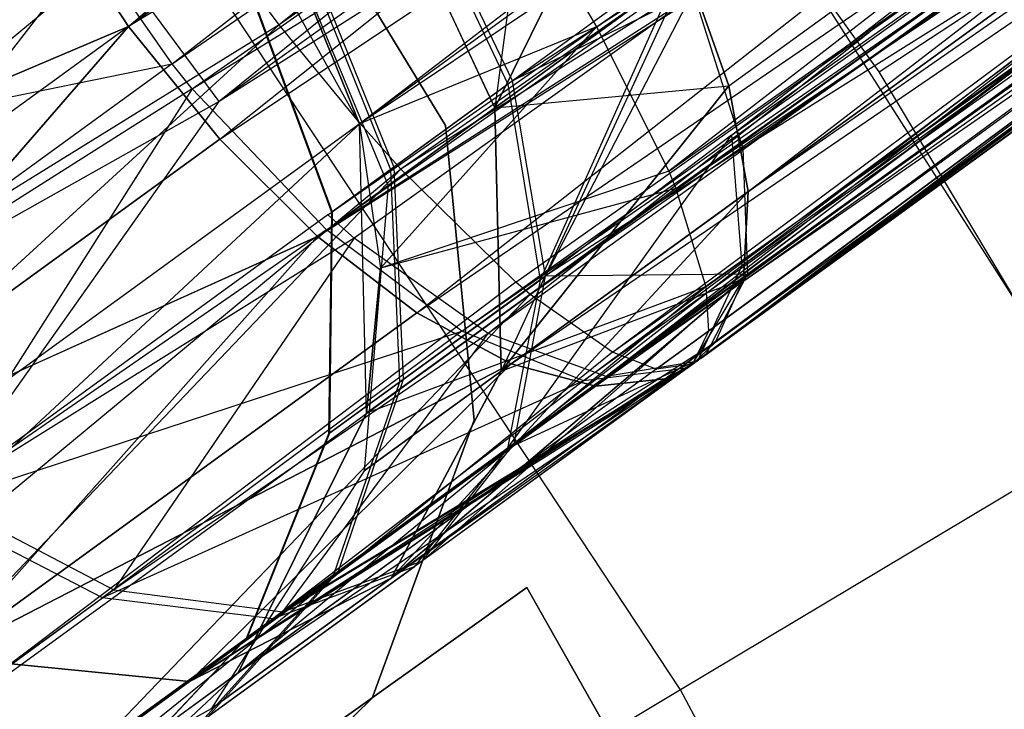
# Model space of a CAD drawing. Extents: x 0.3 to 7.1, y -3.38 to 3.38.
# Tile 529 of 604: x 4.95 to 5.11, y 0.81 to 0.93. Entities that reach past the tile are written whole.
import ezdxf

# ---------------------------------------------------------------- set-up
doc = ezdxf.new("R2010")
doc.units = 0
doc.header["$LTSCALE"] = 2.54
doc.layers.get('0').update_dxf_attribs({"linetype": 'CONTINUOUS'})

# ---------------------------------------------------------------- blocks, each defined once
blk = doc.blocks.new('SINGLES_AVVSTL_STL')
at = {"color": 0}
for p, q in [((4.96816, 0.92406, 20.07306), (5.38715, 1.28592, 19.74558)), ((4.96816, 0.92406, 20.07306), (5.38715, 1.28592, 19.74558)), ((5.06744, 0.91423, 20.23123), (5.53517, 1.25405, 19.87401)), ((5.06744, 0.91423, 20.23123), (5.53517, 1.25405, 19.87401)), ((5.06744, 0.91423, 20.45764), (5.53517, 1.25405, 20.81486)), ((5.06744, 0.91423, 20.45764), (5.53517, 1.25405, 20.81486)), ((5.07061, 0.89677, 20.2149), (5.53517, 1.25405, 19.87401)), ((5.07061, 0.89677, 20.2149), (5.53517, 1.25405, 19.87401)), ((5.07061, 0.89677, 20.47396), (5.53517, 1.25405, 20.81486)), ((5.07061, 0.89677, 20.47396), (5.53517, 1.25405, 20.81486)), ((5.40445, 1.25078, 55.337), (4.98312, 0.91167, 55.00088)), ((5.40445, 1.25078, 55.337), (4.98312, 0.91167, 55.00088)), ((5.06787, 0.9061, 54.60251), (5.5141, 1.25158, 54.27516)), ((5.06787, 0.9061, 54.60251), (5.5141, 1.25158, 54.27516)), ((5.40874, 1.24416, 19.73658), (4.96816, 0.92406, 20.07306)), ((5.40874, 1.24416, 19.73658), (4.96816, 0.92406, 20.07306)), ((4.96816, 0.92406, 20.61581), (5.40874, 1.24416, 20.95229)), ((4.96816, 0.92406, 20.61581), (5.40874, 1.24416, 20.95229)), ((4.98323, 0.90543, 20.07569), (5.40874, 1.24416, 19.73658)), ((4.98323, 0.90543, 20.07569), (5.40874, 1.24416, 19.73658)), ((5.04554, 0.92399, 61.51375), (5.49943, 1.24092, 61.17368)), ((5.04554, 0.92399, 61.51375), (5.49943, 1.24092, 61.17368)), ((5.49943, 1.24092, 61.17368), (5.05747, 0.90016, 61.49429)), ((5.49943, 1.24092, 61.17368), (5.05747, 0.90016, 61.49429)), ((4.97536, 0.91789, 54.44905), (5.38642, 1.23768, 54.13054)), ((4.97536, 0.91789, 54.44905), (5.38642, 1.23768, 54.13054)), ((5.37263, 1.22767, 61.02822), (4.99304, 0.92432, 61.32577)), ((5.37263, 1.22767, 61.02822), (4.99304, 0.92432, 61.32577)), ((5.42403, 1.22641, 55.33508), (4.98312, 0.91167, 55.00088)), ((5.42403, 1.22641, 55.33508), (4.98312, 0.91167, 55.00088)), ((5.06787, 0.9061, 54.60251), (5.51694, 1.22389, 54.25703)), ((5.06787, 0.9061, 54.60251), (5.51694, 1.22389, 54.25703)), ((5.06957, 0.88452, 54.57681), (5.51694, 1.22389, 54.25703)), ((5.06957, 0.88452, 54.57681), (5.51694, 1.22389, 54.25703)), ((5.05684, 0.86579, 20.53625), (5.53145, 1.21774, 20.84582)), ((5.05684, 0.86579, 20.53625), (5.53145, 1.21774, 20.84582)), ((5.06143, 0.86822, 20.16352), (5.53145, 1.21774, 19.84305)), ((5.06143, 0.86822, 20.16352), (5.53145, 1.21774, 19.84305)), ((5.06143, 0.86822, 20.52535), (5.53145, 1.21774, 20.84582)), ((5.06143, 0.86822, 20.52535), (5.53145, 1.21774, 20.84582)), ((5.53145, 1.21774, 20.84582), (5.06515, 0.87183, 20.51445)), ((5.53145, 1.21774, 20.84582), (5.06515, 0.87183, 20.51445)), ((5.06984, 0.88236, 20.1956), (5.53145, 1.21774, 19.84305)), ((5.06984, 0.88236, 20.1956), (5.53145, 1.21774, 19.84305)), ((5.06984, 0.88236, 20.49327), (5.53145, 1.21774, 20.84582)), ((5.06984, 0.88236, 20.49327), (5.53145, 1.21774, 20.84582)), ((5.07061, 0.89677, 20.2149), (5.53145, 1.21774, 19.84305)), ((5.07061, 0.89677, 20.2149), (5.53145, 1.21774, 19.84305)), ((5.07061, 0.89677, 20.47396), (5.53145, 1.21774, 20.84582)), ((5.07061, 0.89677, 20.47396), (5.53145, 1.21774, 20.84582)), ((4.97536, 0.91789, 54.44905), (5.40599, 1.2133, 54.13249)), ((4.97536, 0.91789, 54.44905), (5.40599, 1.2133, 54.13249)), ((4.97867, 0.91376, 54.44963), (5.40599, 1.2133, 54.13249)), ((4.97867, 0.91376, 54.44963), (5.40599, 1.2133, 54.13249)), ((5.05747, 0.90016, 61.49429), (5.50238, 1.21331, 61.15543)), ((5.05747, 0.90016, 61.49429), (5.50238, 1.21331, 61.15543)), ((5.05866, 0.89728, 61.49102), (5.50238, 1.21331, 61.15543)), ((5.05866, 0.89728, 61.49102), (5.50238, 1.21331, 61.15543)), ((5.44178, 1.21073, 20.94329), (4.96816, 0.92406, 20.61581)), ((5.44178, 1.21073, 20.94329), (4.96816, 0.92406, 20.61581)), ((4.98323, 0.90543, 20.07569), (5.44178, 1.21073, 19.74558)), ((4.98323, 0.90543, 20.07569), (5.44178, 1.21073, 19.74558)), ((4.98323, 0.90543, 20.61318), (5.44178, 1.21073, 20.94329)), ((4.98323, 0.90543, 20.61318), (5.44178, 1.21073, 20.94329)), ((4.99942, 0.88933, 20.08342), (5.44178, 1.21073, 19.74558)), ((4.99942, 0.88933, 20.08342), (5.44178, 1.21073, 19.74558)), ((4.99942, 0.88933, 20.60545), (5.44178, 1.21073, 20.94329)), ((4.99942, 0.88933, 20.60545), (5.44178, 1.21073, 20.94329)), ((5.01581, 0.87671, 20.09581), (5.44178, 1.21073, 19.74558)), ((5.01581, 0.87671, 20.09581), (5.44178, 1.21073, 19.74558)), ((5.44891, 1.20616, 55.32462), (4.98312, 0.91167, 55.00088)), ((5.44891, 1.20616, 55.32462), (4.98312, 0.91167, 55.00088)), ((5.00111, 0.89291, 54.99293), (5.44891, 1.20616, 55.32462)), ((5.00111, 0.89291, 54.99293), (5.44891, 1.20616, 55.32462)), ((5.44891, 1.20616, 55.32462), (5.00546, 0.88904, 54.99012)), ((5.44891, 1.20616, 55.32462), (5.00546, 0.88904, 54.99012)), ((5.44891, 1.20616, 55.32462), (5.02764, 0.8733, 54.97045)), ((5.44891, 1.20616, 55.32462), (5.02764, 0.8733, 54.97045)), ((5.39219, 1.20328, 61.03018), (4.99304, 0.92432, 61.32577)), ((5.39219, 1.20328, 61.03018), (4.99304, 0.92432, 61.32577)), ((5.39219, 1.20328, 61.03018), (5.00643, 0.90801, 61.33123)), ((5.39219, 1.20328, 61.03018), (5.00643, 0.90801, 61.33123)), ((5.06231, 0.86891, 54.54262), (5.51181, 1.20198, 54.23493)), ((5.06231, 0.86891, 54.54262), (5.51181, 1.20198, 54.23493)), ((5.06957, 0.88452, 54.57681), (5.51181, 1.20198, 54.23493)), ((5.06957, 0.88452, 54.57681), (5.51181, 1.20198, 54.23493)), ((5.03143, 0.8683, 20.57673), (5.51107, 1.19581, 20.88316)), ((5.03143, 0.8683, 20.57673), (5.51107, 1.19581, 20.88316)), ((5.04538, 0.86459, 20.13144), (5.51107, 1.19581, 19.8057)), ((5.04538, 0.86459, 20.13144), (5.51107, 1.19581, 19.8057)), ((5.04538, 0.86459, 20.55742), (5.51107, 1.19581, 20.88316)), ((5.04538, 0.86459, 20.55742), (5.51107, 1.19581, 20.88316)), ((5.05684, 0.86579, 20.15262), (5.51107, 1.19581, 19.8057)), ((5.05684, 0.86579, 20.15262), (5.51107, 1.19581, 19.8057)), ((5.05684, 0.86579, 20.53625), (5.51107, 1.19581, 20.88316)), ((5.05684, 0.86579, 20.53625), (5.51107, 1.19581, 20.88316)), ((5.06143, 0.86822, 20.16352), (5.51107, 1.19581, 19.8057)), ((5.06143, 0.86822, 20.16352), (5.51107, 1.19581, 19.8057)), ((5.47358, 1.19477, 55.30776), (5.02764, 0.8733, 54.97045)), ((5.47358, 1.19477, 55.30776), (5.02764, 0.8733, 54.97045)), ((5.47358, 1.19477, 55.30776), (5.04715, 0.8662, 54.94406)), ((5.47358, 1.19477, 55.30776), (5.04715, 0.8662, 54.94406)), ((4.97867, 0.91376, 54.44963), (5.43078, 1.19298, 54.14302)), ((4.97867, 0.91376, 54.44963), (5.43078, 1.19298, 54.14302)), ((4.99942, 0.88933, 20.60545), (5.47871, 1.19327, 20.91834)), ((4.99942, 0.88933, 20.60545), (5.47871, 1.19327, 20.91834)), ((5.00087, 0.89042, 54.45911), (5.43078, 1.19298, 54.14302)), ((5.00087, 0.89042, 54.45911), (5.43078, 1.19298, 54.14302)), ((5.01581, 0.87671, 20.09581), (5.47871, 1.19327, 19.77053)), ((5.01581, 0.87671, 20.09581), (5.47871, 1.19327, 19.77053)), ((5.01581, 0.87671, 20.59306), (5.47871, 1.19327, 20.91834)), ((5.01581, 0.87671, 20.59306), (5.47871, 1.19327, 20.91834)), ((5.03143, 0.8683, 20.11213), (5.47871, 1.19327, 19.77053)), ((5.03143, 0.8683, 20.11213), (5.47871, 1.19327, 19.77053)), ((5.47871, 1.19327, 20.91834), (5.03143, 0.8683, 20.57673)), ((5.47871, 1.19327, 20.91834), (5.03143, 0.8683, 20.57673)), ((5.04538, 0.86459, 20.13144), (5.47871, 1.19327, 19.77053)), ((5.04538, 0.86459, 20.13144), (5.47871, 1.19327, 19.77053)), ((5.50374, 1.19331, 55.27783), (5.04715, 0.8662, 54.94406)), ((5.50374, 1.19331, 55.27783), (5.04715, 0.8662, 54.94406)), ((5.48276, 1.19269, 55.29987), (5.04715, 0.8662, 54.94406)), ((5.48276, 1.19269, 55.29987), (5.04715, 0.8662, 54.94406)), ((5.05866, 0.89728, 61.49102), (5.49738, 1.1915, 61.13322)), ((5.05866, 0.89728, 61.49102), (5.49738, 1.1915, 61.13322)), ((5.49738, 1.1915, 61.13322), (5.06143, 0.86822, 61.42473)), ((5.49738, 1.1915, 61.13322), (5.06143, 0.86822, 61.42473)), ((5.06363, 0.88102, 61.46633), (5.49738, 1.1915, 61.13322)), ((5.06363, 0.88102, 61.46633), (5.49738, 1.1915, 61.13322)), ((5.49738, 1.1915, 61.13322), (5.06405, 0.87371, 61.44863)), ((5.49738, 1.1915, 61.13322), (5.06405, 0.87371, 61.44863)), ((5.06143, 0.86822, 54.54008), (5.49906, 1.18618, 54.2095)), ((5.06143, 0.86822, 54.54008), (5.49906, 1.18618, 54.2095)), ((5.06231, 0.86891, 54.54262), (5.49906, 1.18618, 54.2095)), ((5.06231, 0.86891, 54.54262), (5.49906, 1.18618, 54.2095)), ((5.41692, 1.18291, 61.04077), (5.00643, 0.90801, 61.33123)), ((5.41692, 1.18291, 61.04077), (5.00643, 0.90801, 61.33123)), ((5.41692, 1.18291, 61.04077), (5.01317, 0.90046, 61.3357)), ((5.41692, 1.18291, 61.04077), (5.01317, 0.90046, 61.3357)), ((5.00087, 0.89042, 54.45911), (5.45531, 1.1815, 54.16001)), ((5.00087, 0.89042, 54.45911), (5.45531, 1.1815, 54.16001)), ((5.02328, 0.8737, 54.47771), (5.45531, 1.1815, 54.16001)), ((5.02328, 0.8737, 54.47771), (5.45531, 1.1815, 54.16001)), ((5.02328, 0.8737, 54.47771), (5.46443, 1.17938, 54.16797)), ((5.02328, 0.8737, 54.47771), (5.46443, 1.17938, 54.16797)), ((5.48524, 1.17987, 54.19018), (5.04336, 0.86548, 54.50336)), ((5.48524, 1.17987, 54.19018), (5.04336, 0.86548, 54.50336)), ((5.04336, 0.86548, 54.50336), (5.46443, 1.17938, 54.16797)), ((5.04336, 0.86548, 54.50336), (5.46443, 1.17938, 54.16797)), ((5.0605, 0.86759, 54.53752), (5.48524, 1.17987, 54.19018)), ((5.0605, 0.86759, 54.53752), (5.48524, 1.17987, 54.19018)), ((5.06143, 0.86822, 54.54008), (5.48524, 1.17987, 54.19018)), ((5.06143, 0.86822, 54.54008), (5.48524, 1.17987, 54.19018)), ((5.06143, 0.86822, 61.42473), (5.48479, 1.17581, 61.10764)), ((5.06143, 0.86822, 61.42473), (5.48479, 1.17581, 61.10764)), ((5.44135, 1.17135, 61.05786), (5.01317, 0.90046, 61.3357)), ((5.44135, 1.17135, 61.05786), (5.01317, 0.90046, 61.3357)), ((5.03218, 0.8818, 61.35514), (5.44135, 1.17135, 61.05786)), ((5.03218, 0.8818, 61.35514), (5.44135, 1.17135, 61.05786)), ((5.03457, 0.87978, 61.35842), (5.44135, 1.17135, 61.05786)), ((5.03457, 0.87978, 61.35842), (5.44135, 1.17135, 61.05786)), ((5.03457, 0.87978, 61.35842), (5.45042, 1.1692, 61.06586)), ((5.03457, 0.87978, 61.35842), (5.45042, 1.1692, 61.06586)), ((5.04819, 0.87024, 61.38237), (5.47109, 1.16959, 61.0882)), ((5.04819, 0.87024, 61.38237), (5.47109, 1.16959, 61.0882)), ((5.04819, 0.87024, 61.38237), (5.45042, 1.1692, 61.06586)), ((5.04819, 0.87024, 61.38237), (5.45042, 1.1692, 61.06586)), ((5.05538, 0.86741, 61.40081), (5.47109, 1.16959, 61.0882)), ((5.05538, 0.86741, 61.40081), (5.47109, 1.16959, 61.0882)), ((5.06971, 0.90386, 54.85134), (5.305, 1.0699, 55.01257)), ((5.06971, 0.90386, 54.85134), (5.305, 1.0699, 55.01257)), ((5.06363, 0.86986, 54.90861), (5.30184, 1.04943, 55.03635)), ((5.06363, 0.86986, 54.90861), (5.30184, 1.04943, 55.03635)), ((5.30184, 1.04943, 55.03635), (5.06971, 0.90386, 54.85134)), ((5.30184, 1.04943, 55.03635), (5.06971, 0.90386, 54.85134)), ((5.07052, 0.88317, 54.8778), (5.30184, 1.04943, 55.03635)), ((5.07052, 0.88317, 54.8778), (5.30184, 1.04943, 55.03635)), ((5.29136, 1.03528, 55.06371), (5.04715, 0.8662, 54.94406)), ((5.29136, 1.03528, 55.06371), (5.04715, 0.8662, 54.94406)), ((5.06199, 0.86867, 54.91328), (5.29136, 1.03528, 55.06371)), ((5.06199, 0.86867, 54.91328), (5.29136, 1.03528, 55.06371)), ((5.06283, 0.86924, 54.91094), (5.29136, 1.03528, 55.06371)), ((5.06283, 0.86924, 54.91094), (5.29136, 1.03528, 55.06371)), ((5.06363, 0.86986, 54.90861), (5.29136, 1.03528, 55.06371)), ((5.06363, 0.86986, 54.90861), (5.29136, 1.03528, 55.06371)), ((5.09229, 0.91657, 61.96777), (5.00833, 1.03318, 61.96777)), ((5.09229, 0.91657, 61.96777), (5.00833, 1.03318, 61.96777)), ((5.03714, 0.97418, 20.43489), (5.02873, 0.91063, 20.41436)), ((5.03714, 0.97418, 20.43489), (5.02873, 0.91063, 20.41436)), ((5.06428, 0.95788, 61.88777), (5.14256, 0.835, 61.88777)), ((5.06428, 0.95788, 61.88777), (5.14256, 0.835, 61.88777)), ((5.02873, 0.91063, 20.27451), (5.0502, 0.95409, 20.25135)), ((5.02873, 0.91063, 20.27451), (5.0502, 0.95409, 20.25135)), ((5.0502, 0.95409, 20.43752), (5.02873, 0.91063, 20.41436)), ((5.0502, 0.95409, 20.43752), (5.02873, 0.91063, 20.41436)), ((5.00863, 0.95346, 20.28169), (5.02873, 0.91063, 20.27451)), ((5.02873, 0.91063, 20.41436), (5.00863, 0.95346, 20.40718)), ((5.00863, 0.95346, 20.28169), (5.02873, 0.91063, 20.27451)), ((5.02873, 0.91063, 20.41436), (5.00863, 0.95346, 20.40718)), ((5.00635, 0.90797, 61.75081), (4.98309, 0.94981, 61.75081)), ((5.00635, 0.90797, 61.75081), (4.98309, 0.94981, 61.75081)), ((4.99511, 0.94954, 61.72336), (5.02055, 0.90771, 61.72336)), ((5.02055, 0.90771, 61.52336), (4.99511, 0.94954, 61.52336)), ((5.02055, 0.90771, 61.52336), (4.99511, 0.94954, 61.52336)), ((4.99511, 0.94954, 61.72336), (5.02055, 0.90771, 61.72336)), ((5.01548, 0.94704, 54.65002), (5.03086, 0.91452, 54.6425)), ((5.01548, 0.94704, 54.65002), (5.03086, 0.91452, 54.6425)), ((5.03162, 0.91507, 54.80864), (5.01617, 0.94754, 54.80104)), ((5.03162, 0.91507, 54.80864), (5.01617, 0.94754, 54.80104)), ((4.97743, 0.94569, 61.32545), (4.82896, 0.82292, 61.32472)), ((4.97743, 0.94569, 61.32545), (4.82896, 0.82292, 61.32472)), ((4.99304, 0.92432, 61.32577), (4.97743, 0.94569, 61.32545)), ((4.99304, 0.92432, 61.32577), (4.97743, 0.94569, 61.32545)), ((4.95509, 0.94415, 20.07569), (4.96816, 0.92406, 20.07306)), ((4.96816, 0.92406, 20.61581), (4.95509, 0.94415, 20.61318)), ((4.95509, 0.94415, 20.07569), (4.96816, 0.92406, 20.07306)), ((4.96816, 0.92406, 20.61581), (4.95509, 0.94415, 20.61318)), ((4.97536, 0.91789, 54.44905), (4.9592, 0.9411, 54.45034)), ((4.97536, 0.91789, 54.44905), (4.9592, 0.9411, 54.45034)), ((4.99278, 0.94195, 20.32202), (5.01107, 0.89779, 20.31945)), ((4.99278, 0.94195, 20.36685), (5.01107, 0.89779, 20.36942)), ((4.99278, 0.94195, 20.32202), (5.01107, 0.89779, 20.31945)), ((4.99278, 0.94195, 20.36685), (5.01107, 0.89779, 20.36942)), ((4.96317, 0.93866, 55.00151), (4.91064, 0.87086, 54.95151)), ((4.96317, 0.93866, 55.00151), (4.91064, 0.87086, 54.95151)), ((4.98312, 0.91167, 55.00088), (4.96317, 0.93866, 55.00151)), ((4.98312, 0.91167, 55.00088), (4.96317, 0.93866, 55.00151)), ((5.09229, 0.91657, 61.96777), (5.12691, 0.9393, 61.96232)), ((5.09229, 0.91657, 61.96777), (5.12691, 0.9393, 61.96232)), ((4.99834, 0.93458, 54.77386), (5.012, 0.90082, 54.77874)), ((4.99834, 0.93458, 54.77386), (5.012, 0.90082, 54.77874)), ((5.05915, 0.93507, 54.82881), (5.03162, 0.91507, 54.80864)), ((5.05915, 0.93507, 54.82881), (5.03162, 0.91507, 54.80864)), ((4.98092, 0.93333, 5.1494), (4.84346, 0.83346, 5.30457)), ((4.98092, 0.93333, 5.1494), (4.84346, 0.83346, 5.30457)), ((5.05941, 0.81442, 5.1494), (4.98092, 0.93333, 5.1494)), ((5.05941, 0.81442, 5.1494), (4.98092, 0.93333, 5.1494)), ((4.99787, 0.93424, 54.67753), (5.01148, 0.90044, 54.67275)), ((4.99787, 0.93424, 54.67753), (5.01148, 0.90044, 54.67275)), ((5.02873, 0.91063, 20.27451), (5.0605, 0.93371, 20.24362)), ((5.02873, 0.91063, 20.27451), (5.0605, 0.93371, 20.24362)), ((5.0605, 0.93371, 20.44525), (5.02873, 0.91063, 20.41436)), ((5.0605, 0.93371, 20.44525), (5.02873, 0.91063, 20.41436)), ((5.0605, 0.93371, 20.44525), (5.02979, 0.86711, 20.43428)), ((5.0605, 0.93371, 20.44525), (5.02979, 0.86711, 20.43428)), ((5.06744, 0.91423, 20.23123), (5.0605, 0.93371, 20.24362)), ((5.0605, 0.93371, 20.44525), (5.06744, 0.91423, 20.45764)), ((5.06744, 0.91423, 20.23123), (5.0605, 0.93371, 20.24362)), ((5.0605, 0.93371, 20.44525), (5.06744, 0.91423, 20.45764)), ((5.04043, 0.93272, 61.51822), (5.00635, 0.90797, 61.51823)), ((5.04043, 0.93272, 61.51822), (5.00635, 0.90797, 61.51823)), ((5.05881, 0.93252, 54.62116), (5.03086, 0.91452, 54.6425)), ((5.05881, 0.93252, 54.62116), (5.03086, 0.91452, 54.6425)), ((5.05881, 0.93252, 54.62116), (5.03621, 0.88215, 54.62593)), ((5.05881, 0.93252, 54.62116), (5.03621, 0.88215, 54.62593)), ((5.04043, 0.93272, 61.51822), (5.04554, 0.92399, 61.51375)), ((5.04043, 0.93272, 61.51822), (5.04554, 0.92399, 61.51375)), ((4.99726, 0.9303, 61.52399), (5.00635, 0.90797, 61.51823)), ((5.00635, 0.90797, 61.75081), (4.99726, 0.9303, 61.52399)), ((5.00635, 0.90797, 61.75081), (4.99726, 0.9303, 61.52399)), ((4.99726, 0.9303, 61.52399), (5.00635, 0.90797, 61.51823)), ((5.0615, 0.92976, 54.83162), (5.03162, 0.91507, 54.80864)), ((5.0615, 0.92976, 54.83162), (5.03162, 0.91507, 54.80864)), ((5.0615, 0.92976, 54.83162), (5.03712, 0.88282, 54.82537)), ((5.0615, 0.92976, 54.83162), (5.03712, 0.88282, 54.82537)), ((5.0615, 0.92976, 54.83162), (5.06971, 0.90386, 54.85134)), ((5.0615, 0.92976, 54.83162), (5.06971, 0.90386, 54.85134)), ((4.989, 0.9278, 54.71069), (5.00173, 0.89335, 54.70923)), ((4.989, 0.9278, 54.71069), (5.00173, 0.89335, 54.70923)), ((4.98911, 0.92788, 54.74056), (5.00185, 0.89344, 54.7421)), ((4.98911, 0.92788, 54.74056), (5.00185, 0.89344, 54.7421)), ((4.99304, 0.92432, 61.32577), (4.82896, 0.82292, 61.32472)), ((4.99304, 0.92432, 61.32577), (4.82896, 0.82292, 61.32472)), ((4.99304, 0.92432, 61.32577), (4.85506, 0.79806, 61.33122)), ((4.99304, 0.92432, 61.32577), (4.85506, 0.79806, 61.33122)), ((4.8704, 0.88262, 20.15803), (4.96816, 0.92406, 20.07306)), ((4.8704, 0.88262, 20.15803), (4.96816, 0.92406, 20.07306)), ((4.96816, 0.92406, 20.61581), (4.8704, 0.88262, 20.53083)), ((4.96816, 0.92406, 20.61581), (4.8704, 0.88262, 20.53083)), ((4.89853, 0.84389, 20.15803), (4.96816, 0.92406, 20.07306)), ((4.89853, 0.84389, 20.15803), (4.96816, 0.92406, 20.07306)), ((4.96816, 0.92406, 20.61581), (4.89853, 0.84389, 20.53083)), ((4.96816, 0.92406, 20.61581), (4.89853, 0.84389, 20.53083)), ((4.96816, 0.92406, 20.07306), (4.98323, 0.90543, 20.07569)), ((4.98323, 0.90543, 20.61318), (4.96816, 0.92406, 20.61581)), ((4.96816, 0.92406, 20.07306), (4.98323, 0.90543, 20.07569)), ((4.98323, 0.90543, 20.61318), (4.96816, 0.92406, 20.61581)), ((5.00643, 0.90801, 61.33123), (4.99304, 0.92432, 61.32577)), ((5.00643, 0.90801, 61.33123), (4.99304, 0.92432, 61.32577)), ((5.04554, 0.92399, 61.51375), (5.00635, 0.90797, 61.51823)), ((5.04554, 0.92399, 61.51375), (5.00635, 0.90797, 61.51823)), ((5.04554, 0.92399, 61.51375), (5.00983, 0.88412, 61.50702)), ((5.04554, 0.92399, 61.51375), (5.00983, 0.88412, 61.50702)), ((5.04554, 0.92399, 61.51375), (5.05747, 0.90016, 61.49429)), ((5.04554, 0.92399, 61.51375), (5.05747, 0.90016, 61.49429)), ((4.88888, 0.90029, 54.50357), (4.97536, 0.91789, 54.44905)), ((4.88888, 0.90029, 54.50357), (4.97536, 0.91789, 54.44905)), ((4.97536, 0.91789, 54.44905), (4.90857, 0.86936, 54.50104)), ((4.97536, 0.91789, 54.44905), (4.90857, 0.86936, 54.50104)), ((4.97867, 0.91376, 54.44963), (4.97536, 0.91789, 54.44905)), ((4.97867, 0.91376, 54.44963), (4.97536, 0.91789, 54.44905)), ((5.03162, 0.91507, 54.80864), (5.012, 0.90082, 54.77874)), ((5.03162, 0.91507, 54.80864), (5.012, 0.90082, 54.77874)), ((5.03712, 0.88282, 54.82537), (5.03162, 0.91507, 54.80864)), ((5.03712, 0.88282, 54.82537), (5.03162, 0.91507, 54.80864)), ((5.16592, 0.79317, 61.96777), (5.09229, 0.91657, 61.96777)), ((5.16592, 0.79317, 61.96777), (5.09229, 0.91657, 61.96777)), ((4.97867, 0.91376, 54.44963), (4.90857, 0.86936, 54.50104)), ((4.97867, 0.91376, 54.44963), (4.90857, 0.86936, 54.50104)), ((4.97867, 0.91376, 54.44963), (4.93475, 0.84469, 54.50856)), ((4.97867, 0.91376, 54.44963), (4.93475, 0.84469, 54.50856)), ((5.00087, 0.89042, 54.45911), (4.97867, 0.91376, 54.44963)), ((5.00087, 0.89042, 54.45911), (4.97867, 0.91376, 54.44963)), ((5.01148, 0.90044, 54.67275), (5.03086, 0.91452, 54.6425)), ((5.01148, 0.90044, 54.67275), (5.03086, 0.91452, 54.6425)), ((5.02873, 0.91063, 20.27451), (5.06744, 0.91423, 20.23123)), ((5.02873, 0.91063, 20.27451), (5.06744, 0.91423, 20.23123)), ((5.02979, 0.86711, 20.25459), (5.06744, 0.91423, 20.23123)), ((5.02979, 0.86711, 20.25459), (5.06744, 0.91423, 20.23123)), ((5.06744, 0.91423, 20.45764), (5.02979, 0.86711, 20.43428)), ((5.06744, 0.91423, 20.45764), (5.02979, 0.86711, 20.43428)), ((5.03086, 0.91452, 54.6425), (5.03621, 0.88215, 54.62593)), ((5.03086, 0.91452, 54.6425), (5.03621, 0.88215, 54.62593)), ((5.07061, 0.89677, 20.2149), (5.06744, 0.91423, 20.23123)), ((5.06744, 0.91423, 20.45764), (5.07061, 0.89677, 20.47396)), ((5.07061, 0.89677, 20.2149), (5.06744, 0.91423, 20.23123)), ((5.06744, 0.91423, 20.45764), (5.07061, 0.89677, 20.47396)), ((4.98312, 0.91167, 55.00088), (4.91064, 0.87086, 54.95151)), ((4.98312, 0.91167, 55.00088), (4.91064, 0.87086, 54.95151)), ((4.93674, 0.84614, 54.94391), (4.98312, 0.91167, 55.00088)), ((4.93674, 0.84614, 54.94391), (4.98312, 0.91167, 55.00088)), ((5.01107, 0.89779, 20.31945), (5.02873, 0.91063, 20.27451)), ((5.01107, 0.89779, 20.31945), (5.02873, 0.91063, 20.27451)), ((5.02873, 0.91063, 20.41436), (5.01107, 0.89779, 20.36942)), ((5.02873, 0.91063, 20.41436), (5.01107, 0.89779, 20.36942)), ((5.02873, 0.91063, 20.27451), (5.02979, 0.86711, 20.25459)), ((5.02979, 0.86711, 20.43428), (5.02873, 0.91063, 20.41436)), ((5.02873, 0.91063, 20.27451), (5.02979, 0.86711, 20.25459)), ((5.02979, 0.86711, 20.43428), (5.02873, 0.91063, 20.41436)), ((5.00643, 0.90801, 61.33123), (4.85506, 0.79806, 61.33122)), ((5.00643, 0.90801, 61.33123), (4.85506, 0.79806, 61.33122)), ((5.00643, 0.90801, 61.33123), (4.87667, 0.78737, 61.34243)), ((5.00643, 0.90801, 61.33123), (4.87667, 0.78737, 61.34243)), ((5.0075, 0.86013, 61.75081), (5.00635, 0.90797, 61.75081)), ((5.00635, 0.90797, 61.51823), (5.00983, 0.88412, 61.50702)), ((5.00635, 0.90797, 61.75081), (5.00635, 0.90797, 61.51823)), ((5.00635, 0.90797, 61.75081), (5.00635, 0.90797, 61.51823)), ((5.00635, 0.90797, 61.75081), (5.00983, 0.88412, 61.50702)), ((5.00635, 0.90797, 61.51823), (5.00983, 0.88412, 61.50702)), ((5.00635, 0.90797, 61.75081), (5.00983, 0.88412, 61.50702)), ((5.0075, 0.86013, 61.75081), (5.00635, 0.90797, 61.75081)), ((5.01317, 0.90046, 61.3357), (5.00643, 0.90801, 61.33123)), ((5.01317, 0.90046, 61.3357), (5.00643, 0.90801, 61.33123)), ((5.02055, 0.90771, 61.72336), (5.02531, 0.85898, 61.72336)), ((5.02531, 0.85898, 61.52336), (5.02055, 0.90771, 61.52336)), ((5.02055, 0.90771, 61.52336), (5.02055, 0.90771, 61.72336)), ((5.02055, 0.90771, 61.52336), (5.02055, 0.90771, 61.72336)), ((5.02531, 0.85898, 61.52336), (5.02055, 0.90771, 61.52336)), ((5.02055, 0.90771, 61.72336), (5.02531, 0.85898, 61.72336)), ((4.89853, 0.84389, 20.15803), (4.98323, 0.90543, 20.07569)), ((4.89853, 0.84389, 20.15803), (4.98323, 0.90543, 20.07569)), ((4.98323, 0.90543, 20.61318), (4.89853, 0.84389, 20.53083)), ((4.98323, 0.90543, 20.61318), (4.89853, 0.84389, 20.53083)), ((4.98323, 0.90543, 20.07569), (4.99942, 0.88933, 20.08342)), ((4.99942, 0.88933, 20.60545), (4.98323, 0.90543, 20.61318)), ((4.98323, 0.90543, 20.07569), (4.99942, 0.88933, 20.08342)), ((4.99942, 0.88933, 20.60545), (4.98323, 0.90543, 20.61318)), ((5.0308, 0.85432, 54.60255), (5.06787, 0.9061, 54.60251)), ((5.0308, 0.85432, 54.60255), (5.06787, 0.9061, 54.60251)), ((5.06787, 0.9061, 54.60251), (5.03621, 0.88215, 54.62593)), ((5.06787, 0.9061, 54.60251), (5.03621, 0.88215, 54.62593)), ((5.06787, 0.9061, 54.60251), (5.06957, 0.88452, 54.57681)), ((5.06787, 0.9061, 54.60251), (5.06957, 0.88452, 54.57681)), ((5.06971, 0.90386, 54.85134), (5.03712, 0.88282, 54.82537)), ((5.06971, 0.90386, 54.85134), (5.03712, 0.88282, 54.82537)), ((5.06971, 0.90386, 54.85134), (5.07052, 0.88317, 54.8778)), ((5.06971, 0.90386, 54.85134), (5.07052, 0.88317, 54.8778)), ((5.01317, 0.90046, 61.3357), (4.87667, 0.78737, 61.34243)), ((5.01317, 0.90046, 61.3357), (4.87667, 0.78737, 61.34243)), ((5.01317, 0.90046, 61.3357), (4.90021, 0.78217, 61.35841)), ((5.01317, 0.90046, 61.3357), (4.90021, 0.78217, 61.35841)), ((5.00173, 0.89335, 54.70923), (5.01148, 0.90044, 54.67275)), ((5.00173, 0.89335, 54.70923), (5.01148, 0.90044, 54.67275)), ((5.012, 0.90082, 54.77874), (5.00185, 0.89344, 54.7421)), ((5.012, 0.90082, 54.77874), (5.00185, 0.89344, 54.7421)), ((5.01148, 0.90044, 54.67275), (5.01295, 0.86525, 54.66225)), ((5.01148, 0.90044, 54.67275), (5.01295, 0.86525, 54.66225)), ((5.012, 0.90082, 54.77874), (5.01357, 0.86571, 54.78948)), ((5.012, 0.90082, 54.77874), (5.01357, 0.86571, 54.78948)), ((5.03218, 0.8818, 61.35514), (5.01317, 0.90046, 61.3357)), ((5.03218, 0.8818, 61.35514), (5.01317, 0.90046, 61.3357)), ((5.05747, 0.90016, 61.49429), (5.00983, 0.88412, 61.50702)), ((5.05747, 0.90016, 61.49429), (5.00983, 0.88412, 61.50702)), ((5.05747, 0.90016, 61.49429), (5.05866, 0.89728, 61.49102)), ((5.05747, 0.90016, 61.49429), (5.05866, 0.89728, 61.49102)), ((5.01107, 0.89779, 20.31945), (5.0071, 0.85063, 20.31234)), ((5.01107, 0.89779, 20.36942), (5.0071, 0.85063, 20.37653)), ((5.01107, 0.89779, 20.31945), (5.0071, 0.85063, 20.31234)), ((5.01107, 0.89779, 20.36942), (5.0071, 0.85063, 20.37653)), ((5.05866, 0.89728, 61.49102), (5.0075, 0.86013, 61.49103)), ((5.05866, 0.89728, 61.49102), (5.0075, 0.86013, 61.49103)), ((5.05866, 0.89728, 61.49102), (5.00983, 0.88412, 61.50702)), ((5.05866, 0.89728, 61.49102), (5.00983, 0.88412, 61.50702)), ((5.01107, 0.89779, 20.36942), (5.01107, 0.89779, 20.31945)), ((5.01107, 0.89779, 20.36942), (5.01107, 0.89779, 20.31945)), ((5.05866, 0.89728, 61.49102), (5.06363, 0.88102, 61.46633)), ((5.05866, 0.89728, 61.49102), (5.06363, 0.88102, 61.46633)), ((5.07061, 0.89677, 20.47396), (5.01158, 0.8329, 20.46236)), ((5.07061, 0.89677, 20.47396), (5.01158, 0.8329, 20.46236)), ((5.02979, 0.86711, 20.25459), (5.07061, 0.89677, 20.2149)), ((5.02979, 0.86711, 20.25459), (5.07061, 0.89677, 20.2149)), ((5.07061, 0.89677, 20.47396), (5.02979, 0.86711, 20.43428)), ((5.07061, 0.89677, 20.47396), (5.02979, 0.86711, 20.43428)), ((5.06984, 0.88236, 20.1956), (5.07061, 0.89677, 20.2149)), ((5.07061, 0.89677, 20.47396), (5.06984, 0.88236, 20.49327)), ((5.06984, 0.88236, 20.1956), (5.07061, 0.89677, 20.2149)), ((5.07061, 0.89677, 20.47396), (5.06984, 0.88236, 20.49327)), ((5.19396, 0.89481, 4.98093), (5.05941, 0.81442, 5.1494)), ((5.19396, 0.89481, 4.98093), (5.05941, 0.81442, 5.1494)), ((5.00111, 0.89291, 54.99293), (4.93674, 0.84614, 54.94391)), ((5.00111, 0.89291, 54.99293), (4.93674, 0.84614, 54.94391)), ((5.00546, 0.88904, 54.99012), (5.00111, 0.89291, 54.99293)), ((5.00546, 0.88904, 54.99012), (5.00111, 0.89291, 54.99293)), ((5.00173, 0.89335, 54.70923), (5.00124, 0.85675, 54.70604)), ((5.00173, 0.89335, 54.70923), (5.00124, 0.85675, 54.70604)), ((5.00185, 0.89344, 54.7421), (5.00138, 0.85685, 54.7455)), ((5.00185, 0.89344, 54.7421), (5.00138, 0.85685, 54.7455)), ((5.00185, 0.89344, 54.7421), (5.00173, 0.89335, 54.70923)), ((5.00185, 0.89344, 54.7421), (5.00173, 0.89335, 54.70923)), ((4.89853, 0.84389, 20.15803), (4.99942, 0.88933, 20.08342)), ((4.89853, 0.84389, 20.15803), (4.99942, 0.88933, 20.08342)), ((4.99942, 0.88933, 20.60545), (4.89853, 0.84389, 20.53083)), ((4.99942, 0.88933, 20.60545), (4.89853, 0.84389, 20.53083)), ((5.00087, 0.89042, 54.45911), (4.93475, 0.84469, 54.50856)), ((5.00087, 0.89042, 54.45911), (4.93475, 0.84469, 54.50856)), ((5.00546, 0.88904, 54.99012), (4.93674, 0.84614, 54.94391)), ((5.00546, 0.88904, 54.99012), (4.93674, 0.84614, 54.94391)), ((4.93746, 0.81979, 20.17199), (4.99942, 0.88933, 20.08342)), ((4.93746, 0.81979, 20.17199), (4.99942, 0.88933, 20.08342)), ((4.99942, 0.88933, 20.60545), (4.93746, 0.81979, 20.51688)), ((4.99942, 0.88933, 20.60545), (4.93746, 0.81979, 20.51688)), ((5.00546, 0.88904, 54.99012), (4.96572, 0.83094, 54.92718)), ((5.00546, 0.88904, 54.99012), (4.96572, 0.83094, 54.92718)), ((4.99942, 0.88933, 20.08342), (5.01581, 0.87671, 20.09581)), ((5.01581, 0.87671, 20.59306), (4.99942, 0.88933, 20.60545)), ((4.99942, 0.88933, 20.08342), (5.01581, 0.87671, 20.09581)), ((5.01581, 0.87671, 20.59306), (4.99942, 0.88933, 20.60545)), ((5.02328, 0.8737, 54.47771), (5.00087, 0.89042, 54.45911)), ((5.02328, 0.8737, 54.47771), (5.00087, 0.89042, 54.45911)), ((5.02764, 0.8733, 54.97045), (5.00546, 0.88904, 54.99012)), ((5.02764, 0.8733, 54.97045), (5.00546, 0.88904, 54.99012)), ((5.00983, 0.88412, 61.50702), (5.0075, 0.86013, 61.49103)), ((5.0075, 0.86013, 61.75081), (5.00983, 0.88412, 61.50702)), ((5.0075, 0.86013, 61.75081), (5.00983, 0.88412, 61.50702)), ((5.00983, 0.88412, 61.50702), (5.0075, 0.86013, 61.49103)), ((5.06957, 0.88452, 54.57681), (5.0308, 0.85432, 54.60255)), ((5.06957, 0.88452, 54.57681), (5.0308, 0.85432, 54.60255)), ((5.06957, 0.88452, 54.57681), (5.06231, 0.86891, 54.54262)), ((5.06957, 0.88452, 54.57681), (5.06231, 0.86891, 54.54262)), ((5.03712, 0.88282, 54.82537), (5.01357, 0.86571, 54.78948)), ((5.03712, 0.88282, 54.82537), (5.01357, 0.86571, 54.78948)), ((5.01676, 0.83576, 54.87628), (5.07052, 0.88317, 54.8778)), ((5.01676, 0.83576, 54.87628), (5.07052, 0.88317, 54.8778)), ((5.03193, 0.85514, 54.84898), (5.07052, 0.88317, 54.8778)), ((5.03193, 0.85514, 54.84898), (5.07052, 0.88317, 54.8778)), ((5.03193, 0.85514, 54.84898), (5.03712, 0.88282, 54.82537)), ((5.03193, 0.85514, 54.84898), (5.03712, 0.88282, 54.82537)), ((5.03712, 0.88282, 54.82537), (5.07052, 0.88317, 54.8778)), ((5.03712, 0.88282, 54.82537), (5.07052, 0.88317, 54.8778)), ((5.07052, 0.88317, 54.8778), (5.06363, 0.86986, 54.90861)), ((5.07052, 0.88317, 54.8778), (5.06363, 0.86986, 54.90861)), ((5.03218, 0.8818, 61.35514), (4.90021, 0.78217, 61.35841)), ((5.03218, 0.8818, 61.35514), (4.90021, 0.78217, 61.35841)), ((5.06363, 0.88102, 61.46633), (4.98629, 0.81722, 61.44865)), ((5.06363, 0.88102, 61.46633), (4.98629, 0.81722, 61.44865)), ((5.06363, 0.88102, 61.46633), (5.0075, 0.86013, 61.49103)), ((5.06363, 0.88102, 61.46633), (5.0075, 0.86013, 61.49103)), ((5.01158, 0.8329, 20.22652), (5.06984, 0.88236, 20.1956)), ((5.01158, 0.8329, 20.22652), (5.06984, 0.88236, 20.1956)), ((5.06984, 0.88236, 20.49327), (5.01158, 0.8329, 20.46236)), ((5.06984, 0.88236, 20.49327), (5.01158, 0.8329, 20.46236)), ((5.01295, 0.86525, 54.66225), (5.03621, 0.88215, 54.62593)), ((5.01295, 0.86525, 54.66225), (5.03621, 0.88215, 54.62593)), ((5.02979, 0.86711, 20.25459), (5.06984, 0.88236, 20.1956)), ((5.02979, 0.86711, 20.25459), (5.06984, 0.88236, 20.1956)), ((5.03621, 0.88215, 54.62593), (5.0308, 0.85432, 54.60255)), ((5.03621, 0.88215, 54.62593), (5.0308, 0.85432, 54.60255)), ((5.03457, 0.87978, 61.35842), (5.03218, 0.8818, 61.35514)), ((5.03457, 0.87978, 61.35842), (5.03218, 0.8818, 61.35514)), ((5.06143, 0.86822, 20.16352), (5.06984, 0.88236, 20.1956)), ((5.06143, 0.86822, 20.16352), (5.06984, 0.88236, 20.1956)), ((5.06363, 0.88102, 61.46633), (5.06405, 0.87371, 61.44863)), ((5.06363, 0.88102, 61.46633), (5.06405, 0.87371, 61.44863)), ((5.06984, 0.88236, 20.49327), (5.06515, 0.87183, 20.51445)), ((5.06984, 0.88236, 20.49327), (5.06515, 0.87183, 20.51445)), ((4.90021, 0.78217, 61.35841), (5.03457, 0.87978, 61.35842)), ((4.90021, 0.78217, 61.35841), (5.03457, 0.87978, 61.35842)), ((5.03457, 0.87978, 61.35842), (4.94757, 0.78909, 61.40079)), ((5.03457, 0.87978, 61.35842), (4.94757, 0.78909, 61.40079)), ((5.04819, 0.87024, 61.38237), (5.03457, 0.87978, 61.35842)), ((5.04819, 0.87024, 61.38237), (5.03457, 0.87978, 61.35842)), ((4.93746, 0.81979, 20.17199), (5.01581, 0.87671, 20.09581)), ((4.93746, 0.81979, 20.17199), (5.01581, 0.87671, 20.09581)), ((5.01581, 0.87671, 20.59306), (4.93746, 0.81979, 20.51688)), ((5.01581, 0.87671, 20.59306), (4.93746, 0.81979, 20.51688)), ((5.01581, 0.87671, 20.09581), (5.03143, 0.8683, 20.11213)), ((5.03143, 0.8683, 20.57673), (5.01581, 0.87671, 20.59306)), ((5.01581, 0.87671, 20.09581), (5.03143, 0.8683, 20.11213)), ((5.03143, 0.8683, 20.57673), (5.01581, 0.87671, 20.59306)), ((4.93475, 0.84469, 54.50856), (5.02328, 0.8737, 54.47771)), ((4.93475, 0.84469, 54.50856), (5.02328, 0.8737, 54.47771)), ((5.02328, 0.8737, 54.47771), (4.96387, 0.8296, 54.52513)), ((5.02328, 0.8737, 54.47771), (4.96387, 0.8296, 54.52513)), ((5.02764, 0.8733, 54.97045), (4.96572, 0.83094, 54.92718)), ((5.02764, 0.8733, 54.97045), (4.96572, 0.83094, 54.92718)), ((5.06405, 0.87371, 61.44863), (4.98629, 0.81722, 61.44865)), ((5.06405, 0.87371, 61.44863), (4.98629, 0.81722, 61.44865)), ((4.99365, 0.82732, 54.90357), (5.02764, 0.8733, 54.97045)), ((4.99365, 0.82732, 54.90357), (5.02764, 0.8733, 54.97045)), ((5.04336, 0.86548, 54.50336), (5.02328, 0.8737, 54.47771)), ((5.04336, 0.86548, 54.50336), (5.02328, 0.8737, 54.47771)), ((5.04715, 0.8662, 54.94406), (5.02764, 0.8733, 54.97045)), ((5.04715, 0.8662, 54.94406), (5.02764, 0.8733, 54.97045)), ((5.06405, 0.87371, 61.44863), (5.06143, 0.86822, 61.42473)), ((5.06405, 0.87371, 61.44863), (5.06143, 0.86822, 61.42473)), ((5.06515, 0.87183, 20.51445), (4.97825, 0.81582, 20.49216)), ((5.06515, 0.87183, 20.51445), (4.97825, 0.81582, 20.49216)), ((5.06515, 0.87183, 20.51445), (5.01158, 0.8329, 20.46236)), ((5.06515, 0.87183, 20.51445), (5.01158, 0.8329, 20.46236)), ((5.06515, 0.87183, 20.51445), (5.06143, 0.86822, 20.52535)), ((5.06515, 0.87183, 20.51445), (5.06143, 0.86822, 20.52535)), ((5.04819, 0.87024, 61.38237), (4.94757, 0.78909, 61.40079)), ((5.04819, 0.87024, 61.38237), (4.94757, 0.78909, 61.40079)), ((5.06363, 0.86986, 54.90861), (5.01676, 0.83576, 54.87628)), ((5.06363, 0.86986, 54.90861), (5.01676, 0.83576, 54.87628)), ((5.05538, 0.86741, 61.40081), (5.04819, 0.87024, 61.38237)), ((5.05538, 0.86741, 61.40081), (5.04819, 0.87024, 61.38237)), ((4.93746, 0.81979, 20.17199), (5.03143, 0.8683, 20.11213)), ((4.93746, 0.81979, 20.17199), (5.03143, 0.8683, 20.11213)), ((5.03143, 0.8683, 20.57673), (4.93746, 0.81979, 20.51688)), ((5.03143, 0.8683, 20.57673), (4.93746, 0.81979, 20.51688)), ((4.97825, 0.81582, 20.1967), (5.03143, 0.8683, 20.11213)), ((4.97825, 0.81582, 20.1967), (5.03143, 0.8683, 20.11213)), ((5.03143, 0.8683, 20.57673), (4.97825, 0.81582, 20.49216)), ((5.03143, 0.8683, 20.57673), (4.97825, 0.81582, 20.49216)), ((5.06143, 0.86822, 20.52535), (4.97825, 0.81582, 20.49216)), ((5.06143, 0.86822, 20.52535), (4.97825, 0.81582, 20.49216)), ((5.06143, 0.86822, 61.42473), (4.98629, 0.81722, 61.44865)), ((5.06143, 0.86822, 61.42473), (4.98629, 0.81722, 61.44865)), ((5.06199, 0.86867, 54.91328), (4.99365, 0.82732, 54.90357)), ((5.06199, 0.86867, 54.91328), (4.99365, 0.82732, 54.90357)), ((5.01158, 0.8329, 20.22652), (5.06143, 0.86822, 20.16352)), ((5.01158, 0.8329, 20.22652), (5.06143, 0.86822, 20.16352)), ((5.06231, 0.86891, 54.54262), (5.01538, 0.83476, 54.57553)), ((5.06231, 0.86891, 54.54262), (5.01538, 0.83476, 54.57553)), ((5.06143, 0.86822, 54.54008), (5.01538, 0.83476, 54.57553)), ((5.06143, 0.86822, 54.54008), (5.01538, 0.83476, 54.57553)), ((5.06283, 0.86924, 54.91094), (5.01676, 0.83576, 54.87628)), ((5.06283, 0.86924, 54.91094), (5.01676, 0.83576, 54.87628)), ((5.06199, 0.86867, 54.91328), (5.01676, 0.83576, 54.87628)), ((5.06199, 0.86867, 54.91328), (5.01676, 0.83576, 54.87628)), ((5.06231, 0.86891, 54.54262), (5.0308, 0.85432, 54.60255)), ((5.06231, 0.86891, 54.54262), (5.0308, 0.85432, 54.60255)), ((5.03143, 0.8683, 20.11213), (5.04538, 0.86459, 20.13144)), ((5.04538, 0.86459, 20.55742), (5.03143, 0.8683, 20.57673)), ((5.03143, 0.8683, 20.11213), (5.04538, 0.86459, 20.13144)), ((5.04538, 0.86459, 20.55742), (5.03143, 0.8683, 20.57673)), ((5.06199, 0.86867, 54.91328), (5.04715, 0.8662, 54.94406)), ((5.06199, 0.86867, 54.91328), (5.04715, 0.8662, 54.94406)), ((5.06143, 0.86822, 61.42473), (5.05538, 0.86741, 61.40081)), ((5.06143, 0.86822, 61.42473), (5.05538, 0.86741, 61.40081)), ((5.05684, 0.86579, 20.15262), (5.06143, 0.86822, 20.16352)), ((5.06143, 0.86822, 20.52535), (5.05684, 0.86579, 20.53625)), ((5.05684, 0.86579, 20.15262), (5.06143, 0.86822, 20.16352)), ((5.06143, 0.86822, 20.52535), (5.05684, 0.86579, 20.53625)), ((5.06143, 0.86822, 54.54008), (5.0605, 0.86759, 54.53752)), ((5.06143, 0.86822, 54.54008), (5.0605, 0.86759, 54.53752)), ((5.05538, 0.86741, 61.40081), (4.94757, 0.78909, 61.40079)), ((5.05538, 0.86741, 61.40081), (4.94757, 0.78909, 61.40079)), ((5.05538, 0.86741, 61.40081), (4.98629, 0.81722, 61.44865)), ((5.05538, 0.86741, 61.40081), (4.98629, 0.81722, 61.44865)), ((5.0605, 0.86759, 54.53752), (4.99202, 0.82614, 54.5485)), ((5.0605, 0.86759, 54.53752), (4.99202, 0.82614, 54.5485)), ((5.04715, 0.8662, 54.94406), (4.99365, 0.82732, 54.90357)), ((5.04715, 0.8662, 54.94406), (4.99365, 0.82732, 54.90357)), ((5.0071, 0.85063, 20.31234), (5.02979, 0.86711, 20.25459)), ((5.0071, 0.85063, 20.31234), (5.02979, 0.86711, 20.25459)), ((5.02979, 0.86711, 20.43428), (5.0071, 0.85063, 20.37653)), ((5.02979, 0.86711, 20.43428), (5.0071, 0.85063, 20.37653)), ((5.02979, 0.86711, 20.25459), (5.01158, 0.8329, 20.22652)), ((5.01158, 0.8329, 20.46236), (5.02979, 0.86711, 20.43428)), ((5.02979, 0.86711, 20.25459), (5.01158, 0.8329, 20.22652)), ((5.01158, 0.8329, 20.46236), (5.02979, 0.86711, 20.43428)), ((5.0605, 0.86759, 54.53752), (5.01538, 0.83476, 54.57553)), ((5.0605, 0.86759, 54.53752), (5.01538, 0.83476, 54.57553)), ((5.0605, 0.86759, 54.53752), (5.04336, 0.86548, 54.50336)), ((5.0605, 0.86759, 54.53752), (5.04336, 0.86548, 54.50336)), ((5.04336, 0.86548, 54.50336), (4.96387, 0.8296, 54.52513)), ((5.04336, 0.86548, 54.50336), (4.96387, 0.8296, 54.52513)), ((4.97825, 0.81582, 20.1967), (5.05684, 0.86579, 20.15262)), ((4.97825, 0.81582, 20.1967), (5.05684, 0.86579, 20.15262)), ((5.05684, 0.86579, 20.53625), (4.97825, 0.81582, 20.49216)), ((5.05684, 0.86579, 20.53625), (4.97825, 0.81582, 20.49216)), ((4.97825, 0.81582, 20.1967), (5.04538, 0.86459, 20.13144)), ((4.97825, 0.81582, 20.1967), (5.04538, 0.86459, 20.13144)), ((5.04538, 0.86459, 20.55742), (4.97825, 0.81582, 20.49216)), ((5.04538, 0.86459, 20.55742), (4.97825, 0.81582, 20.49216)), ((5.04336, 0.86548, 54.50336), (4.99202, 0.82614, 54.5485)), ((5.04336, 0.86548, 54.50336), (4.99202, 0.82614, 54.5485)), ((5.00124, 0.85675, 54.70604), (5.01295, 0.86525, 54.66225)), ((5.00124, 0.85675, 54.70604), (5.01295, 0.86525, 54.66225)), ((5.01357, 0.86571, 54.78948), (5.00138, 0.85685, 54.7455)), ((5.01357, 0.86571, 54.78948), (5.00138, 0.85685, 54.7455)), ((5.01295, 0.86525, 54.66225), (5.00207, 0.83344, 54.64743)), ((5.01295, 0.86525, 54.66225), (5.00207, 0.83344, 54.64743)), ((5.01357, 0.86571, 54.78948), (5.00284, 0.834, 54.80463)), ((5.01357, 0.86571, 54.78948), (5.00284, 0.834, 54.80463)), ((5.01158, 0.8329, 20.22652), (5.05684, 0.86579, 20.15262)), ((5.01158, 0.8329, 20.22652), (5.05684, 0.86579, 20.15262)), ((5.04538, 0.86459, 20.13144), (5.05684, 0.86579, 20.15262)), ((5.05684, 0.86579, 20.53625), (5.04538, 0.86459, 20.55742)), ((5.04538, 0.86459, 20.13144), (5.05684, 0.86579, 20.15262)), ((5.05684, 0.86579, 20.53625), (5.04538, 0.86459, 20.55742)), ((4.98629, 0.81722, 61.75081), (5.0075, 0.86013, 61.75081)), ((5.0075, 0.86013, 61.49103), (4.98629, 0.81722, 61.44865)), ((4.98629, 0.81722, 61.75081), (5.0075, 0.86013, 61.75081)), ((5.0075, 0.86013, 61.49103), (4.98629, 0.81722, 61.44865)), ((5.0075, 0.86013, 61.75081), (5.0075, 0.86013, 61.49103)), ((5.0075, 0.86013, 61.75081), (5.0075, 0.86013, 61.49103)), ((5.02531, 0.85898, 61.72336), (5.00846, 0.81302, 61.72336)), ((5.00846, 0.81302, 61.52336), (5.02531, 0.85898, 61.52336)), ((5.00846, 0.81302, 61.52336), (5.02531, 0.85898, 61.52336)), ((5.02531, 0.85898, 61.72336), (5.00846, 0.81302, 61.72336)), ((5.02531, 0.85898, 61.52336), (5.02531, 0.85898, 61.72336)), ((5.02531, 0.85898, 61.52336), (5.02531, 0.85898, 61.72336)), ((5.00124, 0.85675, 54.70604), (4.98759, 0.82292, 54.70154)), ((5.00124, 0.85675, 54.70604), (4.98759, 0.82292, 54.70154)), ((5.00138, 0.85685, 54.7455), (4.98778, 0.82306, 54.75029)), ((5.00138, 0.85685, 54.7455), (4.98778, 0.82306, 54.75029)), ((5.00138, 0.85685, 54.7455), (5.00124, 0.85675, 54.70604)), ((5.00138, 0.85685, 54.7455), (5.00124, 0.85675, 54.70604)), ((5.03193, 0.85514, 54.84898), (5.00284, 0.834, 54.80463)), ((5.03193, 0.85514, 54.84898), (5.00284, 0.834, 54.80463)), ((5.01676, 0.83576, 54.87628), (5.03193, 0.85514, 54.84898)), ((5.01676, 0.83576, 54.87628), (5.03193, 0.85514, 54.84898)), ((5.00207, 0.83344, 54.64743), (5.0308, 0.85432, 54.60255)), ((5.00207, 0.83344, 54.64743), (5.0308, 0.85432, 54.60255)), ((5.0308, 0.85432, 54.60255), (5.01538, 0.83476, 54.57553)), ((5.0308, 0.85432, 54.60255), (5.01538, 0.83476, 54.57553)), ((5.0071, 0.85063, 20.31234), (4.98179, 0.81126, 20.30231)), ((5.0071, 0.85063, 20.37653), (4.98179, 0.81126, 20.38656)), ((5.0071, 0.85063, 20.31234), (4.98179, 0.81126, 20.30231)), ((5.0071, 0.85063, 20.37653), (4.98179, 0.81126, 20.38656)), ((5.0071, 0.85063, 20.37653), (5.0071, 0.85063, 20.31234)), ((5.0071, 0.85063, 20.37653), (5.0071, 0.85063, 20.31234)), ((4.93674, 0.84614, 54.94391), (4.96572, 0.83094, 54.92718)), ((4.93674, 0.84614, 54.94391), (4.96572, 0.83094, 54.92718)), ((4.96387, 0.8296, 54.52513), (4.93475, 0.84469, 54.50856)), ((4.96387, 0.8296, 54.52513), (4.93475, 0.84469, 54.50856)), ((5.01676, 0.83576, 54.87628), (4.98125, 0.80997, 54.82215)), ((5.01676, 0.83576, 54.87628), (4.98125, 0.80997, 54.82215)), ((4.99365, 0.82732, 54.90357), (5.01676, 0.83576, 54.87628)), ((4.99365, 0.82732, 54.90357), (5.01676, 0.83576, 54.87628)), ((4.98031, 0.80928, 54.6303), (5.01538, 0.83476, 54.57553)), ((4.98031, 0.80928, 54.6303), (5.01538, 0.83476, 54.57553)), ((5.00284, 0.834, 54.80463), (4.98125, 0.80997, 54.82215)), ((5.00284, 0.834, 54.80463), (4.98125, 0.80997, 54.82215)), ((5.00284, 0.834, 54.80463), (4.98778, 0.82306, 54.75029)), ((5.00284, 0.834, 54.80463), (4.98778, 0.82306, 54.75029)), ((5.01538, 0.83476, 54.57553), (4.99202, 0.82614, 54.5485)), ((5.01538, 0.83476, 54.57553), (4.99202, 0.82614, 54.5485)), ((5.01158, 0.8329, 20.22652), (4.97825, 0.81582, 20.1967)), ((4.97825, 0.81582, 20.49216), (5.01158, 0.8329, 20.46236)), ((5.01158, 0.8329, 20.22652), (4.97825, 0.81582, 20.1967)), ((4.97825, 0.81582, 20.49216), (5.01158, 0.8329, 20.46236)), ((5.00207, 0.83344, 54.64743), (4.98031, 0.80928, 54.6303)), ((5.00207, 0.83344, 54.64743), (4.98031, 0.80928, 54.6303)), ((4.98179, 0.81126, 20.30231), (5.01158, 0.8329, 20.22652)), ((4.98179, 0.81126, 20.30231), (5.01158, 0.8329, 20.22652)), ((5.01158, 0.8329, 20.46236), (4.98179, 0.81126, 20.38656)), ((5.01158, 0.8329, 20.46236), (4.98179, 0.81126, 20.38656)), ((4.98759, 0.82292, 54.70154), (5.00207, 0.83344, 54.64743)), ((4.98759, 0.82292, 54.70154), (5.00207, 0.83344, 54.64743)), ((4.96572, 0.83094, 54.92718), (4.91825, 0.79645, 54.85482)), ((4.96572, 0.83094, 54.92718), (4.91825, 0.79645, 54.85482)), ((5.03401, 0.83135, 54.83894), (4.95655, 0.7761, 54.83894)), ((4.95655, 0.7761, 54.63894), (5.03401, 0.83135, 54.63894)), ((5.03401, 0.83135, 54.83894), (4.95655, 0.7761, 54.83894)), ((4.95655, 0.7761, 54.63894), (5.03401, 0.83135, 54.63894)), ((5.03401, 0.83135, 20.47364), (4.95655, 0.7761, 20.47364)), ((4.95655, 0.7761, 20.27364), (5.03401, 0.83135, 20.27364)), ((5.03401, 0.83135, 20.47364), (4.95655, 0.7761, 20.47364)), ((4.95655, 0.7761, 20.27364), (5.03401, 0.83135, 20.27364)), ((4.96572, 0.83094, 54.92718), (4.99365, 0.82732, 54.90357)), ((4.96572, 0.83094, 54.92718), (4.99365, 0.82732, 54.90357)), ((5.09788, 0.71847, 54.63894), (5.03401, 0.83135, 54.63894)), ((5.03401, 0.83135, 54.63894), (5.03401, 0.83135, 54.83894)), ((5.03401, 0.83135, 54.83894), (5.09788, 0.71847, 54.83894)), ((5.03401, 0.83135, 54.83894), (5.09788, 0.71847, 54.83894)), ((5.09788, 0.71847, 54.63894), (5.03401, 0.83135, 54.63894)), ((5.03401, 0.83135, 54.63894), (5.03401, 0.83135, 54.83894)), ((5.09788, 0.71847, 20.27364), (5.03401, 0.83135, 20.27364)), ((5.03401, 0.83135, 20.27364), (5.03401, 0.83135, 20.47364)), ((5.03401, 0.83135, 20.47364), (5.09788, 0.71847, 20.47364)), ((5.03401, 0.83135, 20.47364), (5.09788, 0.71847, 20.47364)), ((5.09788, 0.71847, 20.27364), (5.03401, 0.83135, 20.27364)), ((5.03401, 0.83135, 20.27364), (5.03401, 0.83135, 20.47364)), ((4.91699, 0.79554, 54.59835), (4.96387, 0.8296, 54.52513)), ((4.91699, 0.79554, 54.59835), (4.96387, 0.8296, 54.52513)), ((4.99202, 0.82614, 54.5485), (4.96387, 0.8296, 54.52513)), ((4.99202, 0.82614, 54.5485), (4.96387, 0.8296, 54.52513)), ((4.99365, 0.82732, 54.90357), (4.95173, 0.79686, 54.83967)), ((4.99365, 0.82732, 54.90357), (4.95173, 0.79686, 54.83967)), ((4.95061, 0.79605, 54.61317), (4.99202, 0.82614, 54.5485)), ((4.95061, 0.79605, 54.61317), (4.99202, 0.82614, 54.5485)), ((4.98759, 0.82292, 54.70154), (4.96265, 0.79645, 54.69634)), ((4.98759, 0.82292, 54.70154), (4.96265, 0.79645, 54.69634)), ((4.98778, 0.82306, 54.75029), (4.96287, 0.79661, 54.75582)), ((4.98778, 0.82306, 54.75029), (4.96287, 0.79661, 54.75582)), ((4.98778, 0.82306, 54.75029), (4.98759, 0.82292, 54.70154)), ((4.98778, 0.82306, 54.75029), (4.98759, 0.82292, 54.70154)), ((4.97825, 0.81582, 20.1967), (4.93746, 0.81979, 20.17199)), ((4.93746, 0.81979, 20.51688), (4.97825, 0.81582, 20.49216)), ((4.97825, 0.81582, 20.1967), (4.93746, 0.81979, 20.17199)), ((4.93746, 0.81979, 20.51688), (4.97825, 0.81582, 20.49216)), ((4.94094, 0.78871, 20.29165), (4.97825, 0.81582, 20.1967)), ((4.94094, 0.78871, 20.29165), (4.97825, 0.81582, 20.1967)), ((4.97825, 0.81582, 20.49216), (4.94094, 0.78871, 20.39721)), ((4.97825, 0.81582, 20.49216), (4.94094, 0.78871, 20.39721)), ((4.98629, 0.81722, 61.75081), (4.94757, 0.78909, 61.40079)), ((4.98629, 0.81722, 61.75081), (4.94757, 0.78909, 61.40079)), ((4.96864, 0.8008, 61.75081), (4.98629, 0.81722, 61.75081)), ((4.96864, 0.8008, 61.75081), (4.98629, 0.81722, 61.75081)), ((4.98629, 0.81722, 61.75081), (4.98629, 0.81722, 61.44865)), ((4.98629, 0.81722, 61.75081), (4.98629, 0.81722, 61.44865)), ((5.05941, 0.81442, 5.1494), (4.91355, 0.72728, 5.30457)), ((5.05941, 0.81442, 5.1494), (4.91355, 0.72728, 5.30457)), ((5.12693, 0.68896, 5.1494), (5.05941, 0.81442, 5.1494)), ((5.12693, 0.68896, 5.1494), (5.05941, 0.81442, 5.1494)), ((5.00846, 0.81302, 61.72336), (4.97334, 0.77892, 61.72336)), ((4.97334, 0.77892, 61.52336), (5.00846, 0.81302, 61.52336)), ((4.97334, 0.77892, 61.52336), (5.00846, 0.81302, 61.52336)), ((5.00846, 0.81302, 61.72336), (4.97334, 0.77892, 61.72336)), ((5.00846, 0.81302, 61.52336), (5.00846, 0.81302, 61.72336)), ((5.00846, 0.81302, 61.52336), (5.00846, 0.81302, 61.72336)), ((4.98179, 0.81126, 20.30231), (4.94094, 0.78871, 20.29165)), ((4.98179, 0.81126, 20.38656), (4.94094, 0.78871, 20.39721)), ((4.98179, 0.81126, 20.30231), (4.94094, 0.78871, 20.29165)), ((4.98179, 0.81126, 20.38656), (4.94094, 0.78871, 20.39721)), ((4.98179, 0.81126, 20.38656), (4.98179, 0.81126, 20.30231)), ((4.98179, 0.81126, 20.38656), (4.98179, 0.81126, 20.30231))]:
    blk.add_line(p, q, dxfattribs=at)

msp = doc.modelspace()

# ---------------------------------------------------------------- block references
at = {"color": 0}
msp.add_blockref('SINGLES_AVVSTL_STL', (0, 0), dxfattribs=at)

doc.saveas('drawing.dxf')
